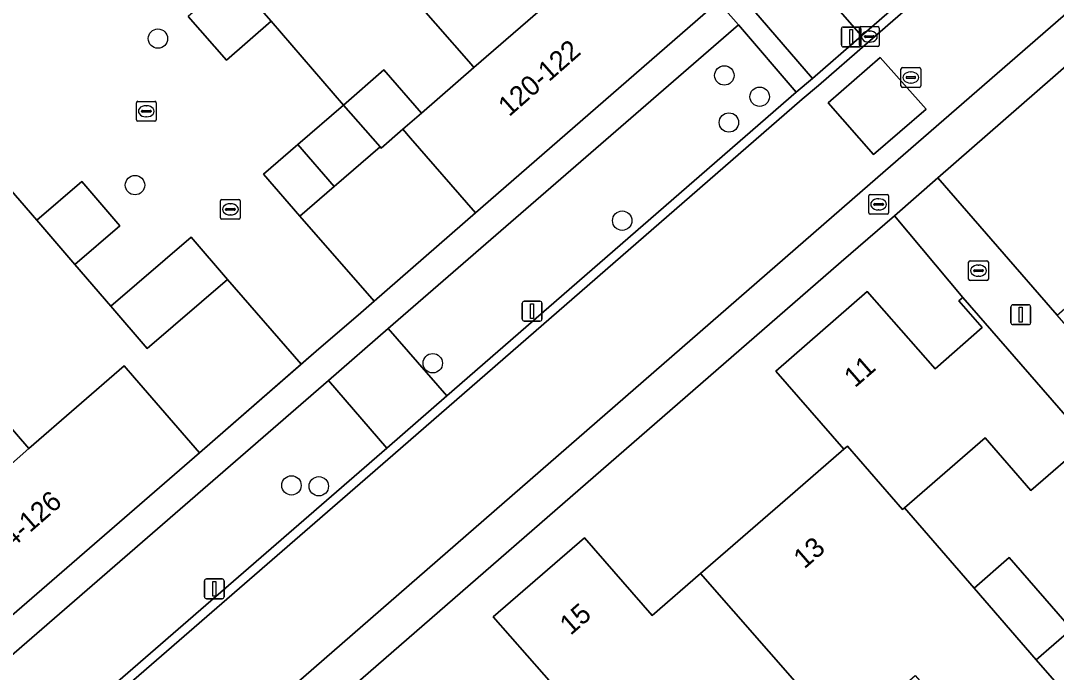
# Model space of a CAD drawing. Extents: x 155887 to 156869, y 383880 to 384678.
# Drawn here: x 156553 to 156605.2, y 384256.8 to 384289.7 of the extents above; entities that cross this region are included whole.
import ezdxf

# ---------------------------------------------------------------- set-up
doc = ezdxf.new("R2010")
doc.units = 0
for name, color, linetype in [('IMGEO_Boom', 7, 'Continuous'), ('IMGEO_Brandkraan', 7, 'Continuous'), ('IMGEO_Erf', 7, 'Continuous'), ('IMGEO_Groenvoorziening', 7, 'Continuous'), ('IMGEO_Kolk', 7, 'Continuous'), ('IMGEO_Lichtmast', 7, 'Continuous'), ('IMGEO_Muur', 7, 'Continuous'), ('IMGEO_Pand', 7, 'Continuous'), ('IMGEO_Pand_nummerreeks', 7, 'Continuous'), ('IMGEO_Parkeervlak_open', 7, 'Continuous'), ('IMGEO_Rijbaan_lokaal_gesloten', 7, 'Continuous'), ('IMGEO_Rijbaan_lokaal_open', 7, 'Continuous'), ('IMGEO_Rioolput', 7, 'Continuous'), ('IMGEO_Voetpad_open', 7, 'Continuous')]:
    doc.layers.add(name, color=color, linetype=linetype)

msp = doc.modelspace()

# ---------------------------------------------------------------- linework, layer by layer
at = {"layer": 'IMGEO_Boom'}
for centre in [(156559.893, 384288.781), (156588.452, 384286.923), (156590.233, 384285.85), (156588.682, 384284.549), (156558.737, 384281.389), (156583.3, 384279.597), (156573.748, 384272.403), (156566.626, 384266.241), (156568.005, 384266.196)]:
    msp.add_circle(centre, 0.489, dxfattribs=at)
at = {"layer": 'IMGEO_Brandkraan'}
for p, q in [((156595.73, 384279.994), (156595.73, 384280.846)), ((156595.805, 384280.92), (156596.657, 384280.92)), ((156596.218, 384280.7), (156596.243, 384280.7)), ((156596.731, 384280.846), (156596.731, 384279.994)), ((156595.989, 384280.414), (156595.989, 384280.426)), ((156596.427, 384280.377), (156596.029, 384280.377)), ((156596.032, 384280.463), (156596.43, 384280.463)), ((156596.473, 384280.426), (156596.473, 384280.414)), ((156596.657, 384279.92), (156595.805, 384279.92)), ((156596.241, 384280.14), (156596.216, 384280.14))]:
    msp.add_line(p, q, dxfattribs=at)
for points in [[(156595.73, 384279.994), (156595.73, 384280.846)], [(156595.805, 384280.92), (156596.657, 384280.92)], [(156596.731, 384280.846), (156596.731, 384279.994)], [(156596.657, 384279.92), (156595.805, 384279.92)]]:
    msp.add_lwpolyline(points, dxfattribs=at)
for centre, radius, start, end in [((156595.807, 384280.844), 0.0765, 91.552, 178.448), ((156595.807, 384280.844), 0.0765, 91.552, 178.448), ((156596.655, 384280.844), 0.0765, 1.552, 88.448), ((156596.655, 384280.844), 0.0765, 1.552, 88.448), ((156596.029, 384280.423), 0.0403, 85.8775, 175.7526), ((156596.026, 384280.413), 0.0366, 178.938, 274.7102), ((156596.43, 384280.42), 0.043, 264.8664, 352.4533), ((156596.434, 384280.425), 0.0386, 1.7309, 96.639), ((156595.807, 384279.996), 0.0765, 181.552, 268.448), ((156595.807, 384279.996), 0.0765, 181.552, 268.448), ((156596.655, 384279.996), 0.0765, 271.552, 358.448), ((156596.655, 384279.996), 0.0765, 271.552, 358.448)]:
    msp.add_arc(centre, radius, start, end, dxfattribs=at)
for centre, major_axis, ratio, start_param, end_param in [((156596.217, 384280.42), (-0.387, 0.002), 0.722429, 4.712389, 7.853982), ((156596.242, 384280.42), (-0.39, 0.002), 0.717154, 1.570796, 4.712389)]:
    msp.add_ellipse(centre, major_axis=major_axis, ratio=ratio, start_param=start_param, end_param=end_param, dxfattribs=at)
at = {"layer": 'IMGEO_Erf'}
for points in [[(156563.683, 384291.859), (156565.604, 384289.666), (156569.256, 384285.43), (156571.28, 384287.203), (156573.187, 384285.026), (156575.826, 384287.317), (156575.678, 384287.487), (156573.887, 384289.55), (156572.097, 384291.613)], [(156549.735, 384272.33), (156553.391, 384268.11), (156558.189, 384272.271), (156558.714, 384271.667), (156561.989, 384267.889), (156567.118, 384272.353), (156563.397, 384276.628), (156559.341, 384273.15), (156557.512, 384275.283), (156555.708, 384277.382), (156553.78, 384279.614), (156550.128, 384283.84)], [(156580.226, 384255.714), (156576.801, 384259.602), (156581.396, 384263.602), (156584.804, 384259.673), (156587.252, 384261.796), (156592.028, 384265.938), (156594.481, 384268.066), (156591.046, 384272.012), (156595.658, 384276.02), (156599.087, 384272.125), (156601.46, 384274.208), (156600.281, 384275.551), (156600.398, 384275.654), (156600.482, 384275.728), (156597.028, 384279.837), (156594.345, 384277.515), (156561.215, 384248.704)]]:
    msp.add_lwpolyline(points, dxfattribs=at)
for points in [[(156599.212, 384281.758), (156605.227, 384274.827), (156614.62, 384282.974), (156611.083, 384287.051), (156608.441, 384284.759), (156605.946, 384287.631)], [(156572.625, 384283.766), (156572.242, 384284.206), (156571.155, 384283.262), (156571.101, 384283.324), (156568.773, 384281.316), (156567.052, 384279.832), (156570.802, 384275.536), (156575.908, 384279.994)], [(156606.777, 384268.466), (156603.909, 384265.98), (156601.607, 384268.637), (156597.539, 384265.111), (156601.047, 384261.064), (156602.816, 384262.597), (156605.951, 384258.98), (156604.182, 384257.447), (156605.689, 384255.708), (156612.627, 384261.755)]]:
    msp.add_lwpolyline(points, close=True, dxfattribs=at)
at = {"layer": 'IMGEO_Groenvoorziening'}
msp.add_lwpolyline([(156592.406, 384292.326), (156589.934, 384290.204), (156592.893, 384286.763), (156595.368, 384288.922)], close=True, dxfattribs=at)
at = {"layer": 'IMGEO_Kolk'}
for p, q in [((156595.263, 384288.458), (156595.263, 384289.31)), ((156595.338, 384289.384), (156596.19, 384289.384)), ((156595.751, 384289.164), (156595.776, 384289.164)), ((156596.264, 384289.31), (156596.264, 384288.458)), ((156595.522, 384288.878), (156595.522, 384288.89)), ((156595.96, 384288.841), (156595.562, 384288.841)), ((156595.565, 384288.927), (156595.963, 384288.927)), ((156595.774, 384288.604), (156595.749, 384288.604)), ((156596.006, 384288.89), (156596.006, 384288.878)), ((156596.19, 384288.384), (156595.338, 384288.384)), ((156558.804, 384284.691), (156558.804, 384285.543)), ((156558.879, 384285.617), (156559.731, 384285.617)), ((156559.292, 384285.397), (156559.317, 384285.397)), ((156559.805, 384285.543), (156559.805, 384284.691)), ((156559.063, 384285.111), (156559.063, 384285.123)), ((156559.501, 384285.074), (156559.103, 384285.074)), ((156559.106, 384285.16), (156559.504, 384285.16)), ((156559.547, 384285.123), (156559.547, 384285.111)), ((156559.731, 384284.617), (156558.879, 384284.617)), ((156559.315, 384284.837), (156559.29, 384284.837)), ((156563.045, 384279.742), (156563.045, 384280.594)), ((156563.12, 384280.668), (156563.972, 384280.668)), ((156563.304, 384280.162), (156563.304, 384280.174)), ((156563.347, 384280.211), (156563.745, 384280.211)), ((156563.533, 384280.448), (156563.558, 384280.448)), ((156563.788, 384280.174), (156563.788, 384280.162)), ((156564.046, 384280.594), (156564.046, 384279.742)), ((156563.972, 384279.668), (156563.12, 384279.668)), ((156563.742, 384280.125), (156563.344, 384280.125)), ((156563.556, 384279.888), (156563.531, 384279.888))]:
    msp.add_line(p, q, dxfattribs=at)
for points in [[(156595.263, 384288.458), (156595.263, 384289.31)], [(156595.338, 384289.384), (156596.19, 384289.384)], [(156596.264, 384289.31), (156596.264, 384288.458)], [(156596.19, 384288.384), (156595.338, 384288.384)], [(156558.804, 384284.691), (156558.804, 384285.543)], [(156558.879, 384285.617), (156559.731, 384285.617)], [(156559.805, 384285.543), (156559.805, 384284.691)], [(156559.731, 384284.617), (156558.879, 384284.617)], [(156563.045, 384279.742), (156563.045, 384280.594)], [(156563.12, 384280.668), (156563.972, 384280.668)], [(156564.046, 384280.594), (156564.046, 384279.742)], [(156563.972, 384279.668), (156563.12, 384279.668)]]:
    msp.add_lwpolyline(points, dxfattribs=at)
for centre, radius, start, end in [((156595.34, 384289.308), 0.0765, 91.552, 178.448), ((156595.34, 384289.308), 0.0765, 91.552, 178.448), ((156596.188, 384289.308), 0.0765, 1.552, 88.448), ((156596.188, 384289.308), 0.0765, 1.552, 88.448), ((156595.562, 384288.887), 0.0403, 85.8775, 175.7526), ((156595.559, 384288.877), 0.0366, 178.938, 274.7102), ((156595.963, 384288.884), 0.043, 264.8664, 352.4533), ((156595.967, 384288.889), 0.0386, 1.7309, 96.639), ((156595.34, 384288.46), 0.0765, 181.552, 268.448), ((156595.34, 384288.46), 0.0765, 181.552, 268.448), ((156596.188, 384288.46), 0.0765, 271.552, 358.448), ((156596.188, 384288.46), 0.0765, 271.552, 358.448), ((156558.881, 384285.541), 0.0765, 91.552, 178.448), ((156558.881, 384285.541), 0.0765, 91.552, 178.448), ((156559.729, 384285.541), 0.0765, 1.552, 88.448), ((156559.729, 384285.541), 0.0765, 1.552, 88.448), ((156559.103, 384285.12), 0.0403, 85.8775, 175.7526), ((156559.1, 384285.11), 0.0366, 178.938, 274.7102), ((156559.504, 384285.117), 0.043, 264.8664, 352.4533), ((156559.508, 384285.122), 0.0386, 1.7309, 96.639), ((156558.881, 384284.693), 0.0765, 181.552, 268.448), ((156558.881, 384284.693), 0.0765, 181.552, 268.448), ((156559.729, 384284.693), 0.0765, 271.552, 358.448), ((156559.729, 384284.693), 0.0765, 271.552, 358.448), ((156563.122, 384280.592), 0.0765, 91.552, 178.448), ((156563.122, 384280.592), 0.0765, 91.552, 178.448), ((156563.344, 384280.171), 0.0403, 85.8775, 175.7526), ((156563.749, 384280.173), 0.0386, 1.7309, 96.639), ((156563.97, 384280.592), 0.0765, 1.552, 88.448), ((156563.97, 384280.592), 0.0765, 1.552, 88.448), ((156563.122, 384279.744), 0.0765, 181.552, 268.448), ((156563.122, 384279.744), 0.0765, 181.552, 268.448), ((156563.341, 384280.161), 0.0366, 178.938, 274.7102), ((156563.745, 384280.168), 0.043, 264.8664, 352.4533), ((156563.97, 384279.744), 0.0765, 271.552, 358.448), ((156563.97, 384279.744), 0.0765, 271.552, 358.448)]:
    msp.add_arc(centre, radius, start, end, dxfattribs=at)
for centre, major_axis, ratio, start_param, end_param in [((156595.75, 384288.884), (-0.387, 0.002), 0.722429, 4.712389, 7.853982), ((156595.775, 384288.884), (-0.39, 0.002), 0.717154, 1.570796, 4.712389), ((156559.291, 384285.117), (-0.387, 0.002), 0.722429, 4.712389, 7.853982), ((156559.316, 384285.117), (-0.39, 0.002), 0.717154, 1.570796, 4.712389), ((156563.532, 384280.168), (-0.387, 0.002), 0.722429, 4.712389, 7.853982), ((156563.557, 384280.168), (-0.39, 0.002), 0.717154, 1.570796, 4.712389)]:
    msp.add_ellipse(centre, major_axis=major_axis, ratio=ratio, start_param=start_param, end_param=end_param, dxfattribs=at)
at = {"layer": 'IMGEO_Lichtmast'}
for p, q in [((156594.351, 384288.467), (156594.351, 384289.267)), ((156594.351, 384289.267), (156594.351, 384288.467)), ((156594.451, 384289.367), (156595.241, 384289.367)), ((156595.241, 384289.367), (156594.451, 384289.367)), ((156595.341, 384289.267), (156595.341, 384288.467)), ((156595.341, 384288.467), (156595.341, 384289.267)), ((156595.241, 384288.367), (156594.451, 384288.367)), ((156594.451, 384288.367), (156595.241, 384288.367)), ((156578.365, 384275.534), (156579.155, 384275.534)), ((156579.155, 384275.534), (156578.365, 384275.534)), ((156578.265, 384274.634), (156578.265, 384275.434)), ((156578.265, 384275.434), (156578.265, 384274.634)), ((156579.255, 384275.434), (156579.255, 384274.634)), ((156579.255, 384274.634), (156579.255, 384275.434)), ((156602.905, 384274.45), (156602.905, 384275.25)), ((156602.905, 384275.25), (156602.905, 384274.45)), ((156603.005, 384275.35), (156603.795, 384275.35)), ((156603.795, 384275.35), (156603.005, 384275.35)), ((156603.895, 384275.25), (156603.895, 384274.45)), ((156603.895, 384274.45), (156603.895, 384275.25)), ((156579.155, 384274.534), (156578.365, 384274.534)), ((156578.365, 384274.534), (156579.155, 384274.534)), ((156603.795, 384274.35), (156603.005, 384274.35)), ((156603.005, 384274.35), (156603.795, 384274.35)), ((156562.24, 384260.624), (156562.24, 384261.424)), ((156562.24, 384261.424), (156562.24, 384260.624)), ((156562.34, 384261.524), (156563.13, 384261.524)), ((156563.13, 384261.524), (156562.34, 384261.524)), ((156563.23, 384261.424), (156563.23, 384260.624)), ((156563.23, 384260.624), (156563.23, 384261.424)), ((156563.13, 384260.524), (156562.34, 384260.524)), ((156562.34, 384260.524), (156563.13, 384260.524))]:
    msp.add_line(p, q, dxfattribs=at)
for points in [[(156594.771, 384289.242), (156594.921, 384289.242), (156594.921, 384288.492), (156594.771, 384288.492), (156594.771, 384289.242)], [(156578.685, 384275.409), (156578.835, 384275.409), (156578.835, 384274.659), (156578.685, 384274.659), (156578.685, 384275.409)], [(156603.325, 384275.225), (156603.475, 384275.225), (156603.475, 384274.475), (156603.325, 384274.475), (156603.325, 384275.225)], [(156562.66, 384261.399), (156562.81, 384261.399), (156562.81, 384260.649), (156562.66, 384260.649), (156562.66, 384261.399)]]:
    msp.add_lwpolyline(points, dxfattribs=at)
for centre, start, end in [((156594.451, 384289.267), 90, 180), ((156594.451, 384289.267), 90, 180), ((156595.241, 384289.267), 0, 90), ((156595.241, 384289.267), 360, 90), ((156594.451, 384288.467), 180, 270), ((156594.451, 384288.467), 180, 270), ((156595.241, 384288.467), 270, 0), ((156595.241, 384288.467), 270, 0), ((156578.365, 384275.434), 90, 180), ((156578.365, 384275.434), 90, 180), ((156579.155, 384275.434), 0, 90), ((156579.155, 384275.434), 360, 90), ((156603.005, 384275.25), 90, 180), ((156603.005, 384275.25), 90, 180), ((156603.795, 384275.25), 0, 90), ((156603.795, 384275.25), 360, 90), ((156578.365, 384274.634), 180, 270), ((156578.365, 384274.634), 180, 270), ((156579.155, 384274.634), 270, 0), ((156579.155, 384274.634), 270, 0), ((156603.005, 384274.45), 180, 270), ((156603.005, 384274.45), 180, 270), ((156603.795, 384274.45), 270, 0), ((156603.795, 384274.45), 270, 0), ((156562.34, 384261.424), 90, 180), ((156562.34, 384261.424), 90, 180), ((156563.13, 384261.424), 0, 90), ((156563.13, 384261.424), 360, 90), ((156562.34, 384260.624), 180, 270), ((156562.34, 384260.624), 180, 270), ((156563.13, 384260.624), 270, 0), ((156563.13, 384260.624), 270, 0)]:
    msp.add_arc(centre, 0.1, start, end, dxfattribs=at)
at = {"layer": 'IMGEO_Muur'}
for points in [[(156599.212, 384281.758), (156605.946, 384287.631)], [(156605.227, 384274.827), (156599.212, 384281.758)], [(156575.908, 384279.994), (156570.129, 384274.949)], [(156561.989, 384267.889), (156567.876, 384273.013)]]:
    msp.add_lwpolyline(points, dxfattribs=at)
at = {"layer": 'IMGEO_Pand'}
for points in [[(156584.49, 384294.84), (156580.756, 384299.142), (156572.097, 384291.613), (156573.887, 384289.55), (156575.678, 384287.487), (156575.826, 384287.317)], [(156588.136, 384290.64), (156584.49, 384294.84), (156575.826, 384287.317), (156573.187, 384285.026), (156572.242, 384284.206), (156572.625, 384283.766), (156575.908, 384279.994)], [(156563.683, 384291.859), (156561.419, 384289.892), (156563.347, 384287.69), (156565.604, 384289.666)], [(156569.256, 384285.43), (156571.101, 384283.324), (156571.155, 384283.262), (156572.242, 384284.206), (156573.187, 384285.026), (156571.28, 384287.203)], [(156568.773, 384281.316), (156571.101, 384283.324), (156569.256, 384285.43), (156566.941, 384283.433)], [(156568.773, 384281.316), (156566.941, 384283.433), (156565.207, 384281.938), (156567.052, 384279.832)], [(156555.708, 384277.382), (156557.978, 384279.343), (156556.05, 384281.575), (156553.78, 384279.614)], [(156561.568, 384278.761), (156557.512, 384275.283), (156559.341, 384273.15), (156563.397, 384276.628)], [(156594.481, 384268.066), (156594.66, 384268.221), (156597.433, 384265.019), (156597.539, 384265.111), (156601.607, 384268.637), (156603.909, 384265.98), (156606.777, 384268.466), (156600.482, 384275.728), (156600.398, 384275.654), (156600.281, 384275.551), (156601.46, 384274.208), (156599.087, 384272.125), (156595.658, 384276.02), (156591.046, 384272.012)], [(156546.011, 384261.577), (156553.391, 384268.11), (156549.735, 384272.33), (156542.295, 384265.866)], [(156546.011, 384261.577), (156549.742, 384257.27), (156561.989, 384267.889), (156558.714, 384271.667), (156558.189, 384272.271), (156553.391, 384268.11)], [(156601.047, 384261.064), (156597.539, 384265.111), (156597.433, 384265.019), (156594.66, 384268.221), (156594.481, 384268.066), (156592.028, 384265.938), (156587.252, 384261.796), (156592.367, 384255.953), (156591.877, 384255.525), (156594.003, 384253.092), (156598.07, 384256.645), (156601.831, 384252.341), (156605.689, 384255.708), (156604.182, 384257.447)], [(156587.252, 384261.796), (156584.804, 384259.673), (156581.396, 384263.602), (156576.801, 384259.602), (156580.226, 384255.714), (156580.376, 384255.845), (156583.161, 384252.552), (156583.267, 384252.644), (156587.328, 384256.192), (156589.628, 384253.56), (156591.877, 384255.525), (156592.367, 384255.953)], [(156601.047, 384261.064), (156604.182, 384257.447), (156605.951, 384258.98), (156602.816, 384262.597)]]:
    msp.add_lwpolyline(points, close=True, dxfattribs=at)
at = {"layer": 'IMGEO_Parkeervlak_open'}
for points in [[(156574.465, 384270.754), (156592.072, 384286.076), (156589.163, 384289.478), (156571.506, 384274.157)], [(156571.436, 384268.119), (156568.496, 384271.537), (156550.727, 384256.128), (156553.69, 384252.71)]]:
    msp.add_lwpolyline(points, close=True, dxfattribs=at)
at = {"layer": 'IMGEO_Rijbaan_lokaal_gesloten'}
for points in [[(156559.705, 384250), (156595.803, 384281.453), (156615.646, 384298.718), (156615.687, 384298.809), (156621.74, 384303.925), (156653.626, 384331.689), (156659.148, 384336.415), (156734.945, 384402.314)], [(156618.252, 384308.162), (156600.79, 384293.039), (156600.011, 384292.356), (156597.58, 384290.233), (156595.67, 384288.575), (156593.191, 384286.413), (156592.371, 384285.726), (156571.738, 384267.772), (156553.99, 384252.361)]]:
    msp.add_lwpolyline(points, dxfattribs=at)
msp.add_lwpolyline([(156598.62, 384285.221), (156595.976, 384282.935), (156593.688, 384285.544), (156596.312, 384287.822)], close=True, dxfattribs=at)
at = {"layer": 'IMGEO_Rijbaan_lokaal_open'}
for points in [[(156617.967, 384308.524), (156600.488, 384293.386), (156599.708, 384292.702), (156597.278, 384290.58), (156595.368, 384288.922), (156592.893, 384286.763), (156592.072, 384286.076), (156574.465, 384270.754), (156571.436, 384268.119), (156553.69, 384252.71)], [(156553.99, 384252.361), (156571.738, 384267.772), (156592.371, 384285.726), (156593.191, 384286.413), (156595.67, 384288.575), (156597.58, 384290.233), (156600.011, 384292.356), (156600.79, 384293.039), (156618.252, 384308.162)], [(156550.128, 384283.84), (156553.78, 384279.614), (156556.05, 384281.575), (156557.978, 384279.343), (156555.708, 384277.382), (156557.512, 384275.283), (156561.568, 384278.761), (156563.397, 384276.628), (156567.118, 384272.353), (156567.876, 384273.013), (156570.129, 384274.949), (156570.802, 384275.536), (156567.052, 384279.832), (156565.207, 384281.938), (156566.941, 384283.433), (156569.256, 384285.43), (156565.604, 384289.666), (156563.347, 384287.69), (156561.419, 384289.892)]]:
    msp.add_lwpolyline(points, dxfattribs=at)
for points in [[(156595.976, 384282.935), (156598.62, 384285.221), (156596.312, 384287.822), (156593.688, 384285.544)], [(156571.506, 384274.157), (156568.496, 384271.537), (156571.436, 384268.119), (156574.465, 384270.754)]]:
    msp.add_lwpolyline(points, close=True, dxfattribs=at)
at = {"layer": 'IMGEO_Rioolput'}
for p, q in [((156597.355, 384286.394), (156597.355, 384287.246)), ((156597.43, 384287.32), (156598.282, 384287.32)), ((156597.843, 384287.1), (156597.868, 384287.1)), ((156598.356, 384287.246), (156598.356, 384286.394)), ((156597.614, 384286.814), (156597.614, 384286.826)), ((156598.052, 384286.777), (156597.654, 384286.777)), ((156597.657, 384286.863), (156598.055, 384286.863)), ((156597.866, 384286.54), (156597.841, 384286.54)), ((156598.098, 384286.826), (156598.098, 384286.814)), ((156598.282, 384286.32), (156597.43, 384286.32)), ((156600.84, 384277.574), (156601.692, 384277.574)), ((156600.765, 384276.648), (156600.765, 384277.5)), ((156601.024, 384277.068), (156601.024, 384277.08)), ((156601.067, 384277.117), (156601.465, 384277.117)), ((156601.253, 384277.354), (156601.278, 384277.354)), ((156601.508, 384277.08), (156601.508, 384277.068)), ((156601.766, 384277.5), (156601.766, 384276.648)), ((156601.692, 384276.574), (156600.84, 384276.574)), ((156601.462, 384277.031), (156601.064, 384277.031)), ((156601.276, 384276.794), (156601.251, 384276.794))]:
    msp.add_line(p, q, dxfattribs=at)
for points in [[(156597.355, 384286.394), (156597.355, 384287.246)], [(156597.43, 384287.32), (156598.282, 384287.32)], [(156598.356, 384287.246), (156598.356, 384286.394)], [(156598.282, 384286.32), (156597.43, 384286.32)], [(156600.84, 384277.574), (156601.692, 384277.574)], [(156600.765, 384276.648), (156600.765, 384277.5)], [(156601.766, 384277.5), (156601.766, 384276.648)], [(156601.692, 384276.574), (156600.84, 384276.574)]]:
    msp.add_lwpolyline(points, dxfattribs=at)
for centre, radius, start, end in [((156597.432, 384287.244), 0.0765, 91.552, 178.448), ((156597.432, 384287.244), 0.0765, 91.552, 178.448), ((156598.28, 384287.244), 0.0765, 1.552, 88.448), ((156598.28, 384287.244), 0.0765, 1.552, 88.448), ((156597.654, 384286.823), 0.0403, 85.8775, 175.7526), ((156597.651, 384286.813), 0.0366, 178.938, 274.7102), ((156598.055, 384286.82), 0.043, 264.8664, 352.4533), ((156598.059, 384286.825), 0.0386, 1.7309, 96.639), ((156597.432, 384286.396), 0.0765, 181.552, 268.448), ((156597.432, 384286.396), 0.0765, 181.552, 268.448), ((156598.28, 384286.396), 0.0765, 271.552, 358.448), ((156598.28, 384286.396), 0.0765, 271.552, 358.448), ((156600.842, 384277.498), 0.0765, 91.552, 178.448), ((156600.842, 384277.498), 0.0765, 91.552, 178.448), ((156601.69, 384277.498), 0.0765, 1.552, 88.448), ((156601.69, 384277.498), 0.0765, 1.552, 88.448), ((156601.064, 384277.077), 0.0403, 85.8775, 175.7526), ((156601.061, 384277.067), 0.0366, 178.938, 274.7102), ((156601.465, 384277.074), 0.043, 264.8664, 352.4533), ((156601.469, 384277.079), 0.0386, 1.7309, 96.639), ((156600.842, 384276.65), 0.0765, 181.552, 268.448), ((156600.842, 384276.65), 0.0765, 181.552, 268.448), ((156601.69, 384276.65), 0.0765, 271.552, 358.448), ((156601.69, 384276.65), 0.0765, 271.552, 358.448)]:
    msp.add_arc(centre, radius, start, end, dxfattribs=at)
for centre, major_axis, ratio, start_param, end_param in [((156597.842, 384286.82), (-0.387, 0.002), 0.722429, 4.712389, 7.853982), ((156597.867, 384286.82), (-0.39, 0.002), 0.717154, 1.570796, 4.712389), ((156601.252, 384277.074), (-0.387, 0.002), 0.722429, 4.712389, 7.853982), ((156601.277, 384277.074), (-0.39, 0.002), 0.717154, 1.570796, 4.712389)]:
    msp.add_ellipse(centre, major_axis=major_axis, ratio=ratio, start_param=start_param, end_param=end_param, dxfattribs=at)
at = {"layer": 'IMGEO_Voetpad_open'}
for points in [[(156615.646, 384298.718), (156595.803, 384281.453), (156559.705, 384250), (156557.467, 384248.05), (156557.752, 384247.714)], [(156592.406, 384292.326), (156595.368, 384288.922), (156597.278, 384290.58)], [(156588.136, 384290.64), (156589.163, 384289.478), (156592.072, 384286.076), (156592.893, 384286.763), (156589.934, 384290.204)], [(156555.851, 384243.993), (156558.76, 384246.548), (156561.215, 384248.704), (156594.345, 384277.515), (156597.028, 384279.837), (156599.212, 384281.758), (156605.946, 384287.631)]]:
    msp.add_lwpolyline(points, dxfattribs=at)
for points in [[(156571.506, 384274.157), (156589.163, 384289.478), (156588.136, 384290.64), (156575.908, 384279.994), (156570.802, 384275.536), (156570.129, 384274.949), (156567.876, 384273.013), (156567.118, 384272.353), (156561.989, 384267.889), (156549.742, 384257.27), (156548.914, 384256.57), (156545.764, 384253.8), (156546.774, 384252.671), (156549.928, 384255.411), (156552.862, 384252.007), (156553.69, 384252.71), (156550.727, 384256.128), (156568.496, 384271.537)], [(156608.6, 384270.968), (156605.227, 384274.827), (156599.212, 384281.758), (156597.028, 384279.837), (156600.482, 384275.728), (156606.777, 384268.466), (156612.627, 384261.755), (156614.009, 384260.168), (156619.925, 384253.381), (156622.865, 384250), (156626.24, 384246.119), (156629.825, 384242.077), (156633.64, 384245.388), (156624.668, 384252.495), (156621.004, 384256.716), (156617.657, 384260.571)]]:
    msp.add_lwpolyline(points, close=True, dxfattribs=at)

# ---------------------------------------------------------------- texts
at = {"layer": 'IMGEO_Pand_nummerreeks'}
for s, rotation, p in [('120-122', 41.3274, (156577.599, 384284.809)), ('11', 40.9919, (156595.034, 384271.133)), ('124-126', 41.1215, (156551.421, 384262.069)), ('13', 40.9378, (156592.484, 384261.993)), ('15', 41.041, (156580.698, 384258.646))]:
    msp.add_text(s, height=1, rotation=rotation, dxfattribs=at).set_placement(p)

doc.saveas('drawing.dxf')
